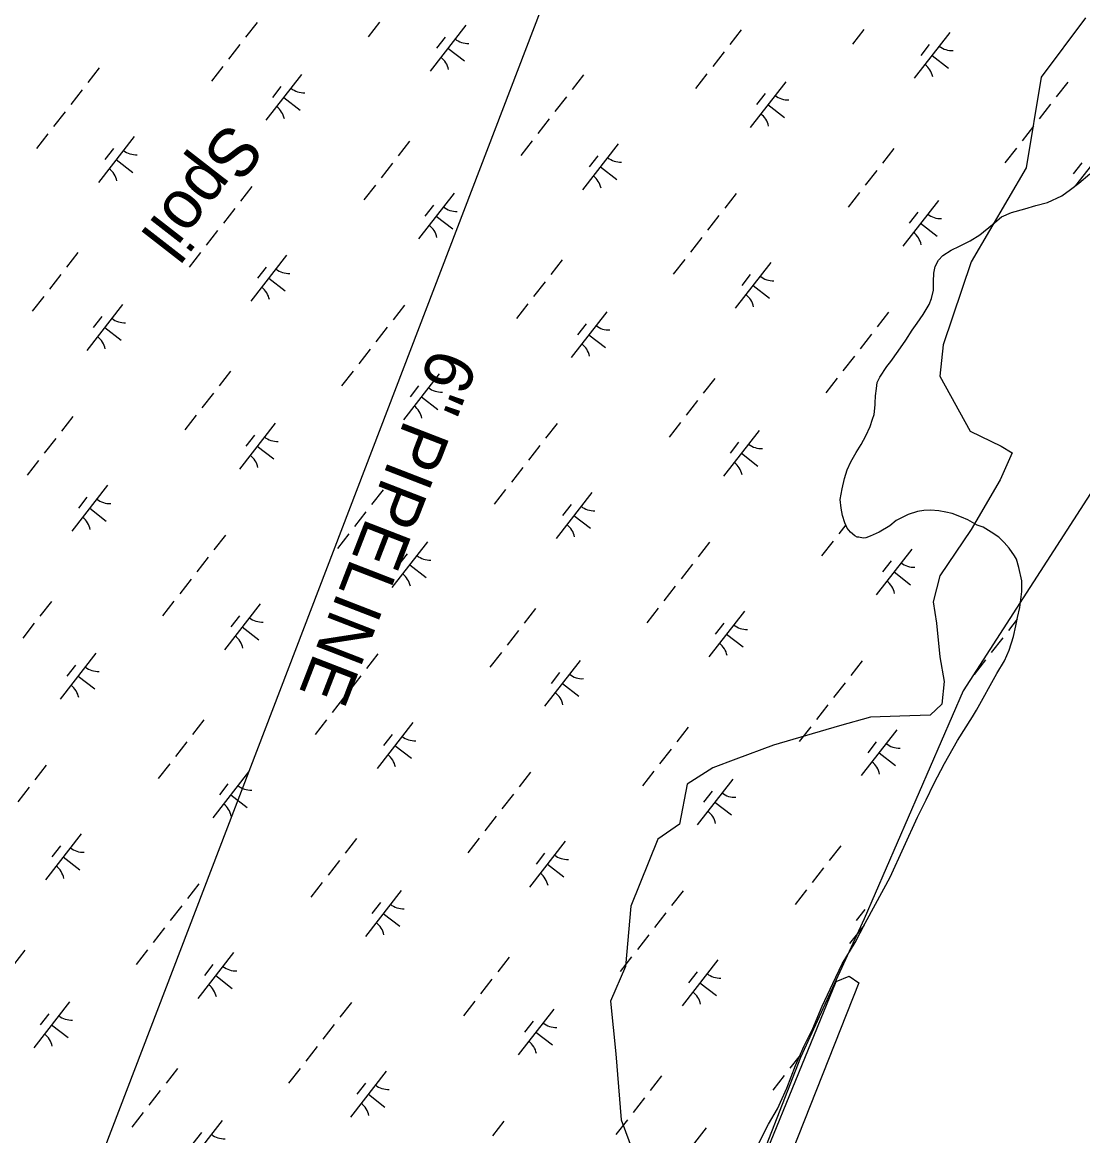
# Model space of a CAD drawing. Extents: x 3888273 to 3909528, y 158682 to 181032.
# Drawn here: x 3899675 to 3900588, y 171905 to 172863 of the extents above; entities that cross this region are included whole.
import ezdxf

# ---------------------------------------------------------------- set-up
doc = ezdxf.new("R2010")
doc.units = 0
for name, color, linetype in [('V-CHAN-SPOL', 7, 'Continuous'), ('V-RIVR-EDGE', 7, 'Continuous'), ('V-RRAP-FSHR', 7, 'Continuous'), ('V-UTIL-IDEN', 7, 'Continuous'), ('V-UTIL-LINE', 7, 'Continuous'), ('V-WETL-SWMP', 7, 'Continuous')]:
    doc.layers.add(name, color=color, linetype=linetype)

msp = doc.modelspace()

# ---------------------------------------------------------------- linework, layer by layer
at = {"layer": 'V-RIVR-EDGE'}
for points in [[(3900590.23, 172867.15), (3900552.13, 172816.04), (3900539.13, 172737.99), (3900491.74, 172657.15), (3900467.58, 172585.6), (3900464.79, 172558.65), (3900490.81, 172511.26), (3900517.75, 172498.25), (3900527.05, 172492.67), (3900516.82, 172469.44), (3900491.74, 172426.7), (3900464.79, 172386.75), (3900459.21, 172364.44), (3900462, 172345.86), (3900464.79, 172317.05), (3900468.51, 172295.68), (3900466.65, 172276.17), (3900456.43, 172266.88), (3900430.41, 172265.95), (3900405.32, 172265.02), (3900378.37, 172257.58), (3900321.69, 172240.86), (3900289.17, 172228.78), (3900269.65, 172221.35), (3900247.35, 172207.41), (3900240.85, 172173.03), (3900222.26, 172160.02), (3900199.03, 172102.41), (3900194.39, 172050.37), (3900181.38, 172020.64), (3900186.03, 171975.11), (3900190.67, 171918.42), (3900200.89, 171890.55)], [(3900281.73, 171807.85), (3900375.58, 172037.36), (3900386.73, 172042.01), (3900395.1, 172036.43), (3900253.86, 171678.69)]]:
    msp.add_lwpolyline(points, dxfattribs=at)
at = {"layer": 'V-RRAP-FSHR'}
msp.add_lwpolyline([(3900720.01, 172626.92), (3900602.71, 172470.45), (3900484.79, 172287.62), (3900399.66, 172091.37), (3900344.99, 171972.04), (3900308.92, 171879.19)], dxfattribs=at)
at = {"layer": 'V-UTIL-LINE'}
msp.add_lwpolyline([(3899515.45, 171292.53), (3900378.65, 173544.81), (3900616.96, 174140.58), (3901901.17, 175636.62), (3902311.59, 176133.09)], dxfattribs=at)
at = {"layer": 'V-WETL-SWMP'}
for p, q in [((3899877.29, 172863.03), (3899867.47, 172850.4)), ((3899982.75, 172863.27), (3899972.93, 172850.65)), ((3900056.9, 172860.8), (3900026.19, 172821.34)), ((3900293.96, 172856.81), (3900284.13, 172844.18)), ((3900399.42, 172857.05), (3900389.6, 172844.42)), ((3900039.14, 172850.54), (3900031.77, 172841.07)), ((3900473.56, 172854.58), (3900442.86, 172815.11)), ((3899862.55, 172844.09), (3899852.73, 172831.46)), ((3900041.54, 172841.07), (3900055.75, 172830.02)), ((3900279.22, 172837.86), (3900269.39, 172825.24)), ((3900455.81, 172844.32), (3900448.44, 172834.85)), ((3900458.21, 172834.84), (3900472.42, 172823.79)), ((3899741.58, 172824.18), (3899731.75, 172811.55)), ((3899847.81, 172825.15), (3899837.99, 172812.52)), ((3899915.66, 172818.35), (3899884.95, 172778.89)), ((3900158.25, 172817.96), (3900148.42, 172805.33)), ((3900264.48, 172818.92), (3900254.66, 172806.3)), ((3900332.32, 172812.13), (3900301.62, 172772.66)), ((3900574.92, 172811.73), (3900565.09, 172799.1)), ((3899726.84, 172805.24), (3899717.02, 172792.61)), ((3899897.9, 172808.1), (3899890.53, 172798.62)), ((3899900.3, 172798.62), (3899914.51, 172787.57)), ((3900143.51, 172799.01), (3900133.68, 172786.39)), ((3900314.57, 172801.87), (3900307.2, 172792.4)), ((3900316.97, 172792.4), (3900331.18, 172781.34)), ((3900560.18, 172792.79), (3900550.35, 172780.16)), ((3899712.1, 172786.3), (3899702.28, 172773.67)), ((3900128.77, 172780.07), (3900118.95, 172767.44)), ((3900545.44, 172773.85), (3900535.61, 172761.22)), ((3899697.37, 172767.36), (3899687.54, 172754.73)), ((3899771.51, 172764.88), (3899740.81, 172725.42)), ((3900008.57, 172760.89), (3899998.75, 172748.26)), ((3900114.03, 172761.13), (3900104.21, 172748.5)), ((3899753.75, 172754.63), (3899746.38, 172745.15)), ((3900188.18, 172758.66), (3900157.47, 172719.19)), ((3900425.24, 172754.66), (3900415.41, 172742.03)), ((3900530.7, 172754.9), (3900520.88, 172742.28)), ((3900604.84, 172752.43), (3900581.72, 172722.71)), ((3899756.16, 172745.15), (3899770.36, 172734.1)), ((3899993.83, 172741.95), (3899984.01, 172729.32)), ((3900170.42, 172748.4), (3900163.05, 172738.93)), ((3900587.09, 172742.17), (3900579.72, 172732.7)), ((3900172.82, 172738.93), (3900187.03, 172727.87)), ((3900410.5, 172735.72), (3900400.68, 172723.09)), ((3900584.41, 172724.7), (3900593.89, 172732.76)), ((3899872.86, 172722.04), (3899863.04, 172709.41)), ((3899979.1, 172723), (3899969.27, 172710.38)), ((3900577.3, 172719.45), (3900584.41, 172724.7)), ((3900046.94, 172716.21), (3900016.23, 172676.75)), ((3900289.53, 172715.81), (3900279.7, 172703.18)), ((3900395.76, 172716.78), (3900385.94, 172704.15)), ((3900557.5, 172708.08), (3900569.79, 172713.79)), ((3900569.79, 172713.79), (3900577.3, 172719.45)), ((3899858.12, 172703.09), (3899848.3, 172690.47)), ((3900029.18, 172705.95), (3900021.81, 172696.48)), ((3900463.6, 172709.98), (3900432.9, 172670.52)), ((3900526.53, 172699.4), (3900538.04, 172702.7)), ((3900538.04, 172702.7), (3900547.57, 172705.59)), ((3900547.57, 172705.59), (3900557.5, 172708.08)), ((3900031.58, 172696.48), (3900045.79, 172685.42)), ((3900274.79, 172696.87), (3900264.97, 172684.24)), ((3900445.85, 172699.72), (3900438.48, 172690.25)), ((3900510.3, 172689.27), (3900517.8, 172695.72)), ((3900517.8, 172695.72), (3900526.53, 172699.4)), ((3899843.39, 172684.15), (3899833.56, 172671.53)), ((3900448.25, 172690.25), (3900462.46, 172679.2)), ((3900499.25, 172680.39), (3900510.3, 172689.27)), ((3900260.05, 172677.93), (3900250.23, 172665.3)), ((3900481.82, 172670.65), (3900490.94, 172675.13)), ((3900490.94, 172675.13), (3900499.25, 172680.39)), ((3899723.18, 172664.97), (3899713.36, 172652.34)), ((3899828.65, 172665.21), (3899818.82, 172652.58)), ((3900467.57, 172662.53), (3900474.69, 172666.99)), ((3900474.69, 172666.99), (3900481.82, 172670.65)), ((3899902.79, 172662.74), (3899872.09, 172623.28)), ((3900139.85, 172658.74), (3900130.03, 172646.12)), ((3900245.31, 172658.99), (3900235.49, 172646.36)), ((3900319.46, 172656.51), (3900288.75, 172617.05)), ((3900460.9, 172652.91), (3900463.63, 172658.51)), ((3900463.63, 172658.51), (3900467.57, 172662.53)), ((3899708.45, 172646.03), (3899698.62, 172633.4)), ((3899885.03, 172652.48), (3899877.66, 172643.01)), ((3900301.7, 172646.25), (3900294.33, 172636.78)), ((3900459.44, 172640.14), (3900459.76, 172647.32)), ((3900459.76, 172647.32), (3900460.9, 172652.91)), ((3899887.44, 172643.01), (3899901.64, 172631.95)), ((3900125.11, 172639.8), (3900115.29, 172627.17)), ((3900304.11, 172636.78), (3900318.31, 172625.73)), ((3900459.52, 172632.58), (3900459.44, 172640.14)), ((3899693.71, 172627.09), (3899683.88, 172614.46)), ((3900457.6, 172625.39), (3900459.52, 172632.58)), ((3899761.55, 172620.29), (3899730.84, 172580.83)), ((3900004.14, 172619.89), (3899994.32, 172607.26)), ((3900110.38, 172620.86), (3900100.55, 172608.23)), ((3900450.58, 172611.77), (3900455.67, 172620.19)), ((3900455.67, 172620.19), (3900457.6, 172625.39)), ((3899743.79, 172610.03), (3899736.42, 172600.56)), ((3900178.22, 172614.06), (3900147.51, 172574.6)), ((3900420.81, 172613.67), (3900410.98, 172601.04)), ((3900445.48, 172604.15), (3900450.58, 172611.77)), ((3899746.2, 172600.56), (3899760.4, 172589.5)), ((3899989.4, 172600.95), (3899979.58, 172588.32)), ((3900160.46, 172603.81), (3900153.09, 172594.33)), ((3900435.68, 172589.71), (3900441.16, 172598.13)), ((3900441.16, 172598.13), (3900445.48, 172604.15)), ((3900162.86, 172594.33), (3900177.07, 172583.28)), ((3900406.07, 172594.72), (3900396.25, 172582.1)), ((3900429.01, 172580.08), (3900435.68, 172589.71)), ((3899974.67, 172582.01), (3899964.84, 172569.38)), ((3900422.73, 172571.26), (3900429.01, 172580.08)), ((3900391.33, 172575.78), (3900381.51, 172563.15)), ((3900419.19, 172566.84), (3900422.73, 172571.26)), ((3899854.46, 172562.82), (3899844.64, 172550.2)), ((3899959.93, 172563.07), (3899950.1, 172550.44)), ((3900034.07, 172560.59), (3900003.37, 172521.13)), ((3900413.31, 172557.62), (3900419.19, 172566.84)), ((3900016.31, 172550.34), (3900008.94, 172540.86)), ((3900271.13, 172556.6), (3900261.31, 172543.97)), ((3900376.6, 172556.84), (3900366.77, 172544.21)), ((3900410.22, 172548.02), (3900410.97, 172553.21)), ((3900410.97, 172553.21), (3900413.31, 172557.62)), ((3899839.73, 172543.88), (3899829.9, 172531.25)), ((3900018.72, 172540.86), (3900032.93, 172529.81)), ((3900409.16, 172535.27), (3900409.5, 172541.64)), ((3900409.5, 172541.64), (3900410.22, 172548.02)), ((3900256.39, 172537.66), (3900246.57, 172525.03)), ((3900408.47, 172525.7), (3900409.18, 172534.07)), ((3900409.18, 172534.07), (3900409.16, 172535.27)), ((3899718.75, 172523.97), (3899708.93, 172511.35)), ((3899824.99, 172524.94), (3899815.16, 172512.31)), ((3900404.99, 172515.31), (3900406.92, 172521.7)), ((3900406.92, 172521.7), (3900408.47, 172525.7)), ((3899892.83, 172518.14), (3899862.13, 172478.68)), ((3900135.42, 172517.75), (3900125.6, 172505.12)), ((3900241.66, 172518.71), (3900231.83, 172506.09)), ((3900309.5, 172511.92), (3900278.79, 172472.46)), ((3900401.09, 172507.3), (3900404.99, 172515.31)), ((3899704.02, 172505.03), (3899694.19, 172492.4)), ((3899875.07, 172507.89), (3899867.7, 172498.42)), ((3900291.74, 172501.66), (3900284.37, 172492.19)), ((3900397.19, 172499.7), (3900401.09, 172507.3)), ((3899877.48, 172498.41), (3899891.68, 172487.36)), ((3900120.68, 172498.81), (3900110.86, 172486.18)), ((3900294.15, 172492.19), (3900308.35, 172481.13)), ((3900388.19, 172484.86), (3900392.88, 172492.88)), ((3900392.88, 172492.88), (3900397.19, 172499.7)), ((3899689.28, 172486.09), (3899679.45, 172473.46)), ((3900385.07, 172478.06), (3900388.19, 172484.86)), ((3900105.95, 172479.86), (3900096.12, 172467.24)), ((3900382.76, 172470.47), (3900385.07, 172478.06)), ((3899748.68, 172464.67), (3899717.98, 172425.21)), ((3900380.86, 172461.69), (3900382.76, 172470.47)), ((3899730.93, 172454.42), (3899723.56, 172444.95)), ((3899985.75, 172460.68), (3899975.92, 172448.05)), ((3900091.21, 172460.92), (3900081.38, 172448.29)), ((3900165.35, 172458.45), (3900134.65, 172418.99)), ((3900378.97, 172452.51), (3900380.86, 172461.69)), ((3899733.33, 172444.94), (3899747.54, 172433.89)), ((3900147.59, 172448.19), (3900140.23, 172438.72)), ((3900379.84, 172444.95), (3900378.97, 172452.51)), ((3900381.1, 172438.59), (3900379.84, 172444.95)), ((3899971.01, 172441.74), (3899961.18, 172429.11)), ((3900150, 172438.72), (3900164.21, 172427.66)), ((3900383.16, 172432.24), (3900381.1, 172438.59)), ((3900427.35, 172434.3), (3900421.82, 172429.86)), ((3900437.65, 172439.58), (3900427.35, 172434.3)), ((3900445.59, 172442.05), (3900437.65, 172439.58)), ((3900451.16, 172442.91), (3900445.59, 172442.05)), ((3900456.73, 172443.37), (3900451.16, 172442.91)), ((3900463.9, 172442.64), (3900456.73, 172443.37)), ((3900469.89, 172441.51), (3900463.9, 172442.64)), ((3900475.48, 172440.38), (3900469.89, 172441.51)), ((3900483.48, 172437.27), (3900475.48, 172440.38)), ((3900489.08, 172434.94), (3900483.48, 172437.27)), ((3900497.09, 172430.25), (3900489.08, 172434.94)), ((3900383.9, 172430.66), (3900377.85, 172422.88)), ((3900385.2, 172427.88), (3900383.16, 172432.24)), ((3900388.02, 172424.32), (3900385.2, 172427.88)), ((3900421.82, 172429.86), (3900412.72, 172424.19)), ((3900502.28, 172428.71), (3900497.09, 172430.25)), ((3900509.1, 172424.4), (3900502.28, 172428.71)), ((3899850.04, 172421.83), (3899840.21, 172409.2)), ((3899956.27, 172422.8), (3899946.44, 172410.17)), ((3900024.11, 172416), (3899993.41, 172376.54)), ((3900266.7, 172415.6), (3900256.88, 172402.97)), ((3900372.94, 172416.57), (3900363.11, 172403.94)), ((3900391.64, 172421.18), (3900388.02, 172424.32)), ((3900393.65, 172420), (3900391.64, 172421.18)), ((3900395.24, 172420.02), (3900393.65, 172420)), ((3900398.83, 172419.26), (3900395.24, 172420.02)), ((3900401.22, 172419.29), (3900398.83, 172419.26)), ((3900404.79, 172420.92), (3900401.22, 172419.29)), ((3900412.72, 172424.19), (3900404.79, 172420.92)), ((3900515.52, 172420.09), (3900509.1, 172424.4)), ((3900520.35, 172415.36), (3900515.52, 172420.09)), ((3900524.38, 172410.62), (3900520.35, 172415.36)), ((3900006.35, 172405.74), (3899998.98, 172396.27)), ((3900440.78, 172409.77), (3900410.07, 172370.31)), ((3900529.23, 172403.9), (3900524.38, 172410.62)), ((3899835.3, 172402.89), (3899825.47, 172390.26)), ((3900008.76, 172396.27), (3900022.96, 172385.22)), ((3900251.96, 172396.66), (3900242.14, 172384.03)), ((3900423.02, 172399.52), (3900415.65, 172390.05)), ((3900530.85, 172401.13), (3900529.23, 172403.9)), ((3900532.92, 172393.98), (3900530.85, 172401.13)), ((3900425.43, 172390.04), (3900439.63, 172378.99)), ((3900535.43, 172382.46), (3900532.92, 172393.98)), ((3899820.56, 172383.94), (3899810.73, 172371.32)), ((3900237.23, 172377.72), (3900227.4, 172365.09)), ((3900535.52, 172373.3), (3900535.43, 172382.46)), ((3900533.68, 172359.34), (3900535.52, 172373.3)), ((3899700.36, 172364.76), (3899690.53, 172352.13)), ((3899805.82, 172365), (3899796, 172352.37)), ((3899879.96, 172362.53), (3899849.26, 172323.07)), ((3900117.03, 172358.53), (3900107.2, 172345.91)), ((3900222.49, 172358.78), (3900212.66, 172346.15)), ((3900531.78, 172350.96), (3900533.68, 172359.34)), ((3899862.21, 172352.27), (3899854.84, 172342.8)), ((3900296.63, 172356.3), (3900265.93, 172316.84)), ((3900531.45, 172349.43), (3900523.87, 172339.68)), ((3900530.26, 172343.77), (3900531.78, 172350.96)), ((3899685.62, 172345.82), (3899675.8, 172333.19)), ((3899864.61, 172342.8), (3899878.82, 172331.75)), ((3900102.29, 172339.59), (3900092.46, 172326.96)), ((3900278.88, 172346.05), (3900271.51, 172336.58)), ((3900528.36, 172334.59), (3900530.26, 172343.77)), ((3900281.28, 172336.57), (3900295.49, 172325.52)), ((3900518.96, 172333.37), (3900509.13, 172320.74)), ((3900524.51, 172322.6), (3900528.36, 172334.59)), ((3899738.72, 172320.08), (3899708.02, 172280.62)), ((3899981.32, 172319.68), (3899971.49, 172307.06)), ((3900087.55, 172320.65), (3900077.73, 172308.02)), ((3900520.62, 172313.4), (3900524.51, 172322.6)), ((3899720.97, 172309.82), (3899713.6, 172300.35)), ((3900155.39, 172313.85), (3900124.69, 172274.39)), ((3900397.98, 172313.46), (3900388.16, 172300.83)), ((3900504.22, 172314.43), (3900494.39, 172301.8)), ((3900513.96, 172302.58), (3900520.62, 172313.4)), ((3899723.37, 172300.35), (3899737.58, 172289.3)), ((3899966.58, 172300.74), (3899956.75, 172288.11)), ((3900137.63, 172303.6), (3900130.27, 172294.13)), ((3900496.37, 172270.93), (3900513.96, 172302.58)), ((3900140.04, 172294.12), (3900154.25, 172283.07)), ((3900383.25, 172294.52), (3900373.42, 172281.89)), ((3899951.84, 172281.8), (3899942.01, 172269.17)), ((3900368.51, 172275.57), (3900358.68, 172262.95)), ((3899831.64, 172262.62), (3899821.81, 172249.99)), ((3899937.1, 172262.86), (3899927.28, 172250.23)), ((3900480.15, 172244.84), (3900492.89, 172265.39)), ((3900492.89, 172265.39), (3900496.37, 172270.93)), ((3900011.25, 172260.38), (3899980.54, 172220.92)), ((3900248.31, 172256.39), (3900238.48, 172243.76)), ((3900353.77, 172256.63), (3900343.94, 172244)), ((3900427.91, 172254.16), (3900397.21, 172214.7)), ((3899816.9, 172243.67), (3899807.08, 172231.05)), ((3899993.49, 172250.13), (3899986.12, 172240.66)), ((3900410.16, 172243.9), (3900402.79, 172234.43)), ((3900468.97, 172225.09), (3900480.15, 172244.84)), ((3899995.89, 172240.65), (3900010.1, 172229.6)), ((3900233.57, 172237.45), (3900223.74, 172224.82)), ((3900412.56, 172234.43), (3900426.77, 172223.37)), ((3899695.93, 172223.76), (3899686.1, 172211.14)), ((3899802.16, 172224.73), (3899792.34, 172212.1)), ((3900459.73, 172207.72), (3900468.97, 172225.09)), ((3899870, 172217.94), (3899839.3, 172178.47)), ((3900112.6, 172217.54), (3900102.77, 172204.91)), ((3900218.83, 172218.51), (3900209.01, 172205.88)), ((3899681.19, 172204.82), (3899671.37, 172192.19)), ((3899852.25, 172207.68), (3899844.88, 172198.21)), ((3900286.67, 172211.71), (3900255.97, 172172.25)), ((3900453.2, 172193.91), (3900459.73, 172207.72)), ((3899854.65, 172198.21), (3899868.86, 172187.15)), ((3900097.86, 172198.6), (3900088.03, 172185.97)), ((3900268.91, 172201.45), (3900261.55, 172191.98)), ((3900271.32, 172191.98), (3900285.53, 172180.93)), ((3900445.5, 172178.91), (3900453.2, 172193.91)), ((3900083.12, 172179.66), (3900073.3, 172167.03)), ((3900422.09, 172127.23), (3900445.5, 172178.91)), ((3899725.86, 172164.47), (3899695.15, 172125)), ((3899962.92, 172160.47), (3899953.09, 172147.84)), ((3900068.38, 172160.71), (3900058.56, 172148.09)), ((3900142.53, 172158.24), (3900111.82, 172118.78)), ((3899708.1, 172154.21), (3899700.73, 172144.74)), ((3900124.77, 172147.98), (3900117.4, 172138.51)), ((3900379.59, 172154.25), (3900369.76, 172141.62)), ((3899710.51, 172144.73), (3899724.71, 172133.68)), ((3899948.18, 172141.53), (3899938.36, 172128.9)), ((3900127.17, 172138.51), (3900141.38, 172127.46)), ((3900364.85, 172135.3), (3900355.02, 172122.68)), ((3899827.21, 172121.62), (3899817.38, 172108.99)), ((3899933.44, 172122.59), (3899923.62, 172109.96)), ((3900409.38, 172103.93), (3900422.09, 172127.23)), ((3900001.28, 172115.79), (3899970.58, 172076.33)), ((3900243.88, 172115.39), (3900234.05, 172102.77)), ((3900350.11, 172116.36), (3900340.29, 172103.73)), ((3899812.47, 172102.68), (3899802.65, 172090.05)), ((3899983.53, 172105.53), (3899976.16, 172096.06)), ((3900400.2, 172099.31), (3900392.83, 172089.84)), ((3900400.52, 172087.73), (3900409.38, 172103.93)), ((3899985.93, 172096.06), (3900000.14, 172085.01)), ((3900229.14, 172096.45), (3900219.31, 172083.82)), ((3899797.73, 172083.74), (3899787.91, 172071.11)), ((3900399.66, 172086.06), (3900387.25, 172070.1)), ((3900392.05, 172071.15), (3900400.52, 172087.73)), ((3900214.4, 172077.51), (3900204.58, 172064.88)), ((3900380.86, 172052.58), (3900392.05, 172071.15)), ((3899677.53, 172064.55), (3899667.71, 172051.92)), ((3899783, 172064.79), (3899773.17, 172052.17)), ((3899857.14, 172062.32), (3899826.44, 172022.86)), ((3899839.38, 172052.06), (3899832.01, 172042.59)), ((3900094.2, 172058.33), (3900084.38, 172045.7)), ((3900199.66, 172058.57), (3900189.84, 172045.94)), ((3900273.81, 172056.1), (3900243.1, 172016.63)), ((3900372.79, 172035.61), (3900380.86, 172052.58)), ((3899841.79, 172042.59), (3899855.99, 172031.54)), ((3900256.05, 172045.84), (3900248.68, 172036.37)), ((3900079.46, 172039.38), (3900069.64, 172026.76)), ((3900258.45, 172036.36), (3900272.66, 172025.31)), ((3900363.57, 172016.28), (3900372.79, 172035.61)), ((3899715.9, 172019.87), (3899685.19, 171980.41)), ((3899958.49, 172019.48), (3899948.67, 172006.85)), ((3900064.72, 172020.44), (3900054.9, 172007.81)), ((3900132.57, 172013.65), (3900101.86, 171974.18)), ((3900355.53, 171996.95), (3900363.57, 172016.28)), ((3899698.14, 172009.61), (3899690.77, 172000.14)), ((3900114.81, 172003.39), (3900107.44, 171993.92)), ((3899700.55, 172000.14), (3899714.75, 171989.09)), ((3899943.75, 172000.53), (3899933.93, 171987.91)), ((3900117.21, 171993.92), (3900131.42, 171982.86)), ((3900348.23, 171981.96), (3900355.53, 171996.95)), ((3899929.01, 171981.59), (3899919.19, 171968.96)), ((3900340.55, 171964.99), (3900348.23, 171981.96)), ((3900333.29, 171945.68), (3900340.55, 171964.99)), ((3900344.64, 171974.03), (3900335.86, 171962.74)), ((3899808.81, 171962.41), (3899798.99, 171949.78)), ((3899914.28, 171962.65), (3899904.45, 171950.02)), ((3899988.42, 171960.18), (3899957.72, 171920.71)), ((3900225.48, 171956.18), (3900215.66, 171943.55)), ((3900330.94, 171956.42), (3900321.12, 171943.8)), ((3899970.66, 171949.92), (3899963.29, 171940.45)), ((3900325.24, 171927.92), (3900333.29, 171945.68)), ((3899794.08, 171943.47), (3899784.25, 171930.84)), ((3899973.07, 171940.45), (3899987.27, 171929.39)), ((3900210.74, 171937.24), (3900200.92, 171924.61)), ((3900317.52, 171914.49), (3900325.24, 171927.92)), ((3899779.34, 171924.52), (3899769.51, 171911.9)), ((3899847.18, 171917.73), (3899816.47, 171878.27)), ((3900089.77, 171917.33), (3900079.95, 171904.7)), ((3900196.01, 171918.3), (3900186.18, 171905.67)), ((3899829.42, 171907.47), (3899822.05, 171898)), ((3900263.85, 171911.5), (3900233.14, 171872.04)), ((3900307.9, 171895.94), (3900317.52, 171914.49))]:
    msp.add_line(p, q, dxfattribs=at)
for centre, start, end in [((3900058.69, 172862.72), 231.34298, 272.88664), ((3900475.36, 172856.5), 231.34298, 272.88664), ((3900024.77, 172819.12), 11.34298, 52.88663), ((3900441.44, 172812.9), 11.34298, 52.88663), ((3899917.45, 172820.28), 231.34298, 272.88664), ((3900334.12, 172814.05), 231.34298, 272.88664), ((3899883.53, 172776.68), 11.34298, 52.88663), ((3900300.2, 172770.45), 11.34298, 52.88663), ((3899773.31, 172766.81), 231.34298, 272.88664), ((3900189.97, 172760.58), 231.34298, 272.88664), ((3899739.38, 172723.21), 11.34298, 52.88663), ((3900156.05, 172716.98), 11.34298, 52.88663), ((3900572.72, 172710.75), 50.46654, 52.88663), ((3900048.73, 172718.13), 231.34298, 272.88664), ((3900465.4, 172711.91), 231.34298, 272.88664), ((3900014.81, 172674.53), 11.34298, 52.88663), ((3900431.48, 172668.31), 11.34298, 52.88663), ((3899904.59, 172664.66), 231.34298, 272.88664), ((3900321.25, 172658.44), 231.34298, 272.88664), ((3899870.66, 172621.06), 11.34298, 52.88663), ((3900287.33, 172614.84), 11.34298, 52.88663), ((3899763.35, 172622.21), 231.34298, 272.88664), ((3900180.01, 172615.99), 231.34298, 272.88664), ((3899729.42, 172578.61), 11.34298, 52.88663), ((3900146.09, 172572.39), 11.34298, 52.88663), ((3900035.87, 172562.52), 231.34298, 272.88664), ((3900001.94, 172518.92), 11.34298, 52.88663), ((3899894.63, 172520.07), 231.34298, 272.88664), ((3900311.29, 172513.84), 231.34298, 272.88664), ((3899860.7, 172476.47), 11.34298, 52.88663), ((3900277.37, 172470.24), 11.34298, 52.88663), ((3899750.48, 172466.6), 231.34298, 272.88664), ((3900167.15, 172460.37), 231.34298, 272.88664), ((3899716.56, 172423), 11.34298, 52.88663), ((3900133.22, 172416.77), 11.34298, 52.88663), ((3900025.91, 172417.92), 231.34298, 272.88664), ((3900442.57, 172411.7), 231.34298, 272.88664), ((3899991.98, 172374.32), 11.34298, 52.88663), ((3900408.65, 172368.1), 11.34298, 52.88663), ((3899881.76, 172364.45), 231.34298, 272.88664), ((3900298.43, 172358.23), 231.34298, 272.88664), ((3899847.84, 172320.85), 11.34298, 52.88663), ((3900264.51, 172314.63), 11.34298, 52.88663), ((3899740.52, 172322), 231.34298, 272.88664), ((3900157.19, 172315.78), 231.34298, 272.88664), ((3899706.6, 172278.4), 11.34298, 52.88663), ((3900123.26, 172272.18), 11.34298, 52.88663), ((3900013.04, 172262.31), 231.34298, 272.88664), ((3900429.71, 172256.08), 231.34298, 272.88664), ((3899979.12, 172218.71), 11.34298, 52.88663), ((3900395.79, 172212.48), 11.34298, 52.88663), ((3899871.8, 172219.86), 231.34298, 272.88664), ((3900288.47, 172213.63), 231.34298, 272.88664), ((3899837.88, 172176.26), 11.34298, 52.88663), ((3900254.55, 172170.03), 11.34298, 52.88663), ((3899727.66, 172166.39), 231.34298, 272.88664), ((3900144.32, 172160.16), 231.34298, 272.88664), ((3899693.73, 172122.79), 11.34298, 52.88663), ((3900110.4, 172116.56), 11.34298, 52.88663), ((3900003.08, 172117.71), 231.34298, 272.88664), ((3899969.16, 172074.11), 11.34298, 52.88663), ((3900385.83, 172067.89), 49.63127, 52.88663), ((3899858.94, 172064.24), 231.34298, 272.88664), ((3900275.6, 172058.02), 231.34298, 272.88664), ((3899825.01, 172020.64), 11.34298, 52.88663), ((3900241.68, 172014.42), 11.34298, 52.88663), ((3899717.7, 172021.8), 231.34298, 272.88664), ((3900134.36, 172015.57), 231.34298, 272.88664), ((3899683.77, 171978.2), 11.34298, 52.88663), ((3900100.44, 171971.97), 11.34298, 52.88663), ((3899990.22, 171962.1), 231.34298, 272.88664), ((3899956.29, 171918.5), 11.34298, 52.88663), ((3899848.98, 171919.65), 231.34298, 272.88664)]:
    msp.add_arc(centre, 17.62, start, end, dxfattribs=at)

# ---------------------------------------------------------------- texts
at = {"layer": 'V-CHAN-SPOL'}
msp.add_text('Spoil', height=42, rotation=232.11852, dxfattribs=at).set_placement((3899852.36, 172778.83))
at = {"layer": 'V-UTIL-IDEN'}
msp.add_text('6" PIPELINE', height=41.9999, rotation=248.80177, dxfattribs=at).set_placement((3900028.74, 172584.67))

doc.saveas('drawing.dxf')
